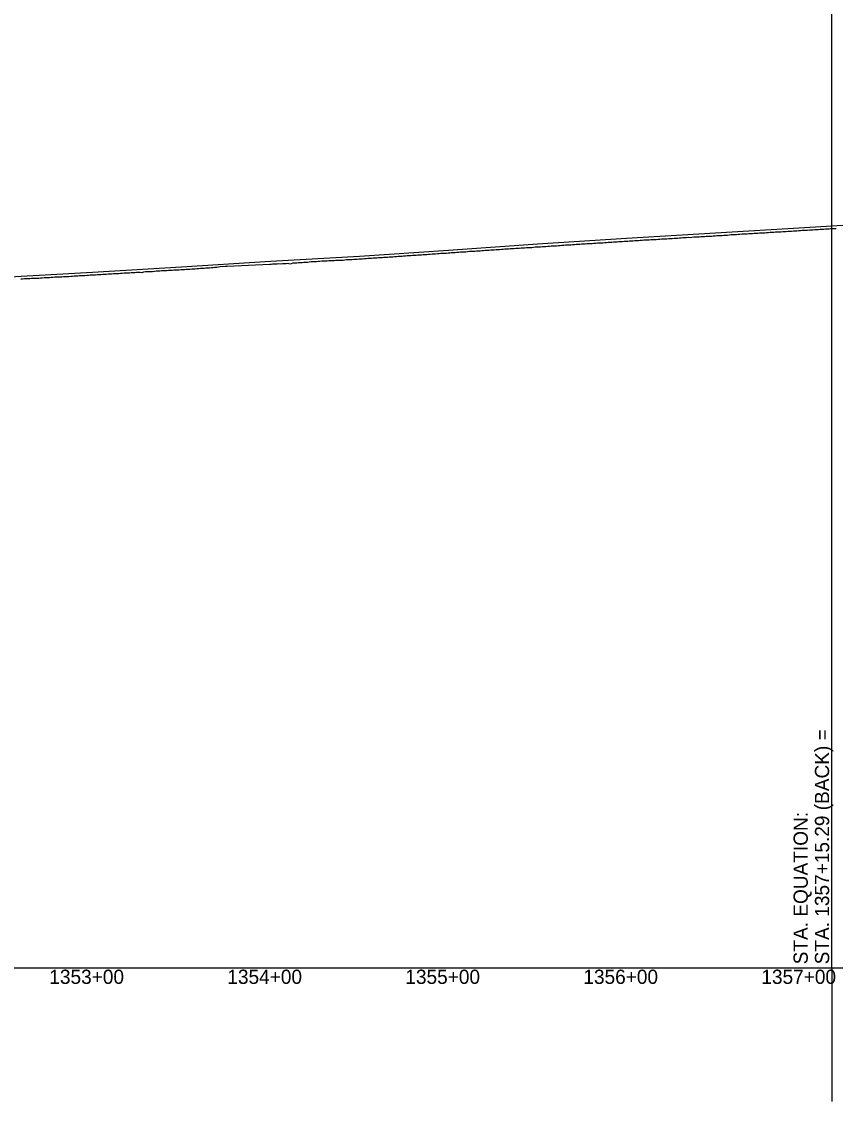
# Model space of a CAD drawing. Extents: x -3793 to 50787, y -1075 to 6138.
# Drawn here: x 22581 to 23038, y 2925 to 3532 of the extents above; entities that cross this region are included whole.
import ezdxf

# ---------------------------------------------------------------- set-up
doc = ezdxf.new("R2010")
doc.units = 0
for name, color, linetype in [('RD_DDB_Profile_EX', 7, 'Continuous'), ('RD_DDB_Profile_PR', 7, 'Continuous'), ('RD_DDB_StaTX', 7, 'Continuous'), ('RD_GPK_Profile_Cell', 7, 'Continuous'), ('RD_Sketch10', 7, 'Continuous')]:
    doc.layers.add(name, color=color, linetype=linetype)

msp = doc.modelspace()

# ---------------------------------------------------------------- linework, layer by layer
at = {"layer": 'RD_DDB_Profile_EX'}
for points in [[(22985.129154, 3412.244445), (22986.128732, 3412.26692), (22987.128107, 3412.301845), (22988.126642, 3412.387165), (22989.13323, 3412.443395), (22990.126389, 3412.49423), (22991.13194, 3412.53091), (22992.125354, 3412.58881), (22993.124067, 3412.630085), (22994.129783, 3412.716275), (22995.12416, 3412.78), (22996.129878, 3412.822675), (22997.128834, 3412.877495), (22998.129171, 3412.929505), (22999.127882, 3413.01407), (23000.129282, 3413.129385), (23001.128175, 3413.170115), (23002.126246, 3413.23105), (23003.13318, 3413.243425), (23004.132063, 3413.340965), (23005.132044, 3413.41146), (23006.13788, 3413.41706), (23007.135908, 3413.4079), (23008.135925, 3413.541355), (23009.129666, 3413.61908), (23010.135648, 3413.667535), (23011.135852, 3413.714795), (23012.13403, 3413.79067), (23013.139972, 3413.83173), (23014.140199, 3413.908005), (23015.139259, 3413.955035), (23016.139546, 3414.044775), (23017.144689, 3414.093295), (23018.143911, 3414.147525), (23019.14438, 3414.28672), (23020.150412, 3414.292545), (23021.149634, 3414.339225), (23022.149156, 3414.428695), (23023.148382, 3414.46721), (23024.154363, 3414.57328), (23025.154987, 3414.619965), (23026.149143, 3414.66909), (23027.155179, 3414.725235), (23028.154805, 3414.81414), (23029.154117, 3414.86055), (23030.160105, 3414.899785), (23031.1608, 3414.92241), (23032.161666, 3415.022885), (23033.155874, 3415.08072), (23034.162168, 3415.17078), (23035.156384, 3415.21117), (23035.652224, 3415.259485)], [(23035.652224, 3415.259485), (23036.162339, 3415.300215), (23037.157988, 3415.3496), (23038.163937, 3415.37409)], [(22885.139583, 3405.988915), (22886.135217, 3406.0437), (22887.136972, 3406.143715), (22888.139568, 3406.136625), (22889.141483, 3406.213), (22890.137287, 3406.30432), (22891.139193, 3406.360775), (22892.141934, 3406.453335), (22893.144675, 3406.49585), (22894.141223, 3406.55477), (22895.14288, 3406.653885), (22896.139454, 3406.705975), (22897.136994, 3406.72069), (22898.139072, 3406.850115), (22899.136609, 3406.901595), (22900.13332, 3406.910015), (22901.136223, 3406.9656), (22902.132935, 3407.11082), (22903.135838, 3407.109815), (22904.132563, 3407.218095), (22905.130237, 3407.26918), (22906.132504, 3407.281235), (22907.130177, 3407.332245), (22908.133248, 3407.381055), (22909.137105, 3407.439985), (22910.134768, 3407.57824), (22911.137045, 3407.627335), (22912.134722, 3407.684725), (22913.131756, 3407.72946), (22914.134992, 3407.827925), (22915.132025, 3407.83535), (22916.135261, 3407.921095), (22917.132295, 3408.00953), (22918.130113, 3408.054055), (22919.132564, 3408.12177), (22920.130398, 3408.216195), (22921.133014, 3408.258185), (22922.131004, 3408.3087), (22923.1282, 3408.35959), (22924.130814, 3408.395115), (22925.128014, 3408.483315), (22926.126229, 3408.534545), (22927.135846, 3408.62229), (22928.133064, 3408.66045), (22929.136069, 3408.70266), (22930.133439, 3408.85323), (22931.130808, 3408.84114), (22932.134597, 3408.882785), (22933.131966, 3408.97067), (22934.129335, 3409.05309), (22935.12772, 3409.097535), (22936.1251, 3409.14178), (22937.135055, 3409.18439), (22938.13259, 3409.24731), (22939.13036, 3409.385525), (22940.127895, 3409.429475), (22941.130822, 3409.47042), (22942.129381, 3409.54001), (22943.126916, 3409.55847), (22944.131486, 3409.67933), (22945.135595, 3409.726505), (22946.133295, 3409.73277), (22947.130996, 3409.80822), (22948.128934, 3409.902305), (22949.132012, 3409.949615), (22950.129713, 3409.98657), (22951.128453, 3410.10607), (22952.133174, 3410.16369), (22953.136399, 3410.21739), (22954.134263, 3410.30392), (22955.13318, 3410.34715), (22956.131046, 3410.327035), (22957.128911, 3410.456835), (22958.132375, 3410.54387), (22959.137222, 3410.58817), (22960.1351, 3410.624415), (22961.134198, 3410.70041), (22962.137556, 3410.740445), (22963.135583, 3410.789675), (22964.134706, 3410.83912), (22965.139693, 3410.92613), (22966.132398, 3410.98474), (22967.137654, 3411.04265), (22968.135696, 3411.07171), (22969.128558, 3411.15996), (22970.134806, 3411.250405), (22971.133002, 3411.335965), (22972.132027, 3411.37609), (22973.131284, 3411.38172), (22974.131124, 3411.44776), (22975.130374, 3411.533755), (22976.135583, 3411.61435), (22977.127785, 3411.629105), (22978.134203, 3411.742225), (22979.1272, 3411.83694), (22980.125568, 3411.89191), (22981.131985, 3411.948535), (22982.124181, 3411.98715), (22983.129559, 3412.04997), (22984.12898, 3412.148705), (22985.129154, 3412.244445)], [(22785.158911, 3399.191085), (22786.157781, 3399.283185), (22787.156651, 3399.332095), (22788.155522, 3399.42411), (22789.154392, 3399.466065), (22790.153263, 3399.51492), (22791.161035, 3399.61531), (22792.154672, 3399.70348), (22793.153689, 3399.75877), (22794.154384, 3399.819065), (22795.148133, 3399.891105), (22796.1541, 3400.020865), (22797.147844, 3400.05894), (22798.154907, 3400.129715), (22799.14864, 3400.18801), (22800.153819, 3400.23864), (22801.147691, 3400.296455), (22802.14793, 3400.34485), (22803.148762, 3400.44098), (22804.147109, 3400.48954), (22805.149017, 3400.586055), (22806.14818, 3400.627445), (22807.149018, 3400.680455), (22808.148449, 3400.705585), (22809.149431, 3400.894835), (22810.148735, 3400.949115), (22811.14972, 3401.04498), (22812.14396, 3401.096465), (22813.143272, 3401.144135), (22814.14425, 3401.20961), (22815.144613, 3401.30109), (22816.144804, 3401.353925), (22817.144257, 3401.39471), (22818.145383, 3401.50328), (22819.145889, 3401.500855), (22820.146213, 3401.603335), (22821.145664, 3401.6441), (22822.140852, 3401.73817), (22823.141965, 3401.833815), (22824.142307, 3401.892895), (22825.142955, 3401.93341), (22826.144219, 3402.03518), (22827.145487, 3402.099795), (22828.138964, 3402.175835), (22829.141257, 3402.21489), (22830.140877, 3402.255425), (22831.142141, 3402.376265), (22832.143663, 3402.497405), (22833.138066, 3402.52801), (22834.13948, 3402.57288), (22835.139254, 3402.645135), (22836.140907, 3402.677745), (22837.142322, 3402.76629), (22838.136724, 3402.83485), (22839.139147, 3402.89251), (22840.132783, 3402.948785), (22841.140748, 3403.08442), (22842.141532, 3403.13561), (22843.1371, 3403.178755), (22844.137882, 3403.229985), (22845.139679, 3403.2752), (22846.139621, 3403.32143), (22847.141418, 3403.41662), (22848.135207, 3403.466205), (22849.137934, 3403.56691), (22850.138875, 3403.624085), (22851.134591, 3403.679435), (22852.140919, 3403.790115), (22853.13587, 3403.852385), (22854.137583, 3403.902765), (22855.13953, 3403.9974), (22856.133474, 3404.046695), (22857.141754, 3404.0943), (22858.142829, 3404.1819), (22859.13874, 3404.28708), (22860.13981, 3404.33753), (22861.141915, 3404.38178), (22862.136796, 3404.430275), (22863.138899, 3404.51808), (22864.139984, 3404.5621), (22865.14304, 3404.65556), (22866.137283, 3404.71688), (22867.140344, 3404.716775), (22868.136177, 3404.85185), (22869.138437, 3404.939375), (22870.133481, 3404.981105), (22871.135739, 3405.03143), (22872.136982, 3405.08149), (22873.140198, 3405.143895), (22874.134608, 3405.19865), (22875.137835, 3405.278685), (22876.139211, 3405.38492), (22877.14163, 3405.441385), (22878.136854, 3405.489235), (22879.139274, 3405.539185), (22880.140652, 3405.602075), (22881.143232, 3405.645085), (22882.138866, 3405.7366), (22883.14062, 3405.79328), (22884.13782, 3405.895505), (22885.139583, 3405.988915)], [(22664.174539, 3391.862995), (22665.175978, 3391.90248), (22666.177984, 3391.99655), (22667.179416, 3392.03584), (22668.174677, 3392.07833), (22669.171458, 3392.140705), (22670.173481, 3392.20769), (22671.168735, 3392.24278), (22672.171983, 3392.29485), (22673.175078, 3392.380855), (22674.170462, 3392.458255), (22675.172638, 3392.502465), (22676.174824, 3392.611545), (22677.170204, 3392.718765), (22678.172398, 3392.692435), (22679.170247, 3392.87448), (22680.165635, 3392.903275), (22681.167978, 3393.01154), (22682.170329, 3393.01974), (22683.165832, 3393.040385), (22684.169069, 3393.1266), (22685.171425, 3393.29208), (22686.166926, 3393.291505), (22687.170432, 3393.42144), (22688.165946, 3393.420775), (22689.168439, 3393.592965), (22690.166544, 3393.660745), (22691.162174, 3393.788405), (22692.164676, 3393.945745), (22694.868305, 3394.068425), (22696.064485, 3394.125785), (22704.06376, 3394.50618), (22712.063035, 3394.88338), (22716.183075, 3395.07601), (22720.062311, 3395.30364), (22720.756721, 3395.33656), (22721.614616, 3395.37831), (22722.471316, 3395.42), (22723.314161, 3395.46266), (22724.16913, 3395.504265), (22725.16526, 3395.557085), (22726.168229, 3395.513775), (22727.171193, 3395.555405), (22728.167329, 3395.595275), (22729.170407, 3395.68227), (22730.174407, 3395.81533), (22731.170655, 3395.49807), (22732.173713, 3395.68489), (22733.171668, 3395.97428), (22734.169175, 3396.03721), (22735.17318, 3396.08545), (22736.176243, 3396.17629), (22737.172627, 3396.230935), (22738.175786, 3396.253385), (22739.178936, 3396.32608), (22740.17531, 3396.42335), (22741.174374, 3396.467125), (22742.174153, 3396.55709), (22743.173944, 3396.67899), (22744.166935, 3396.714135), (22745.171972, 3396.724145), (22746.165059, 3396.827575), (22747.165888, 3396.92461), (22748.165811, 3396.979725), (22749.160001, 3397.076365), (22750.165105, 3397.071685), (22751.158101, 3397.13252), (22752.158864, 3397.2097), (22753.151947, 3397.24976), (22754.151971, 3397.31224), (22755.157281, 3397.401365), (22756.150337, 3397.411925), (22757.150383, 3397.48061), (22758.149494, 3397.555015), (22759.147824, 3397.5364), (22760.146166, 3397.58059), (22761.149934, 3397.596245), (22762.148399, 3397.726985), (22763.146864, 3397.80294), (22764.153128, 3397.84169), (22765.152627, 3397.90495), (22766.151092, 3397.924305), (22767.149556, 3398.05005), (22768.148033, 3398.093705), (22769.151934, 3398.14031), (22770.151326, 3398.233035), (22771.149926, 3398.289245), (22772.148526, 3398.351995), (22773.147127, 3398.44517), (22774.152729, 3398.503065), (22775.151328, 3398.55278), (22776.14994, 3398.59594), (22777.154752, 3398.678535), (22778.154555, 3398.764815), (22779.153292, 3398.81405), (22780.152029, 3398.863285), (22781.150766, 3398.99595), (22782.149503, 3399.045275), (22783.148241, 3399.101325), (22784.154777, 3399.108495), (22785.158911, 3399.191085)], [(22580.176307, 3386.96658), (22581.176051, 3387.03092), (22582.173351, 3387.121225), (22583.174234, 3387.121665), (22584.173113, 3387.1651), (22585.172978, 3387.25084), (22586.173102, 3387.31558), (22587.172968, 3387.35845), (22588.177222, 3387.399455), (22589.178231, 3387.44248), (22590.177218, 3387.49283), (22591.177082, 3387.59279), (22592.171953, 3387.64564), (22593.171073, 3387.73862), (22594.171059, 3387.745315), (22595.172896, 3387.749245), (22596.172882, 3387.835025), (22597.172016, 3387.92118), (22598.172001, 3388.020785), (22599.166956, 3388.080545), (22600.173851, 3388.09528), (22601.173118, 3388.103975), (22602.169017, 3388.149525), (22603.168292, 3388.19237), (22604.168398, 3388.30511), (22605.168757, 3388.35501), (22606.170473, 3388.35876), (22607.169756, 3388.408385), (22608.170947, 3388.514525), (22609.165042, 3388.553245), (22610.16445, 3388.679225), (22611.165749, 3388.685085), (22612.172079, 3388.735915), (22613.167, 3388.830755), (22614.167475, 3388.92364), (22615.167701, 3388.929205), (22616.161812, 3388.9811), (22617.170159, 3389.081435), (22618.169691, 3389.13705), (22619.170034, 3389.18565), (22620.165325, 3389.230765), (22621.165675, 3389.27264), (22622.166025, 3389.334615), (22623.167993, 3389.37395), (22624.168353, 3389.45904), (22625.168825, 3389.51383), (22626.163993, 3389.591595), (22627.164471, 3389.68313), (22628.171858, 3389.732875), (22629.167032, 3389.760715), (22630.167508, 3389.809185), (22631.169593, 3389.91794), (22632.17008, 3389.97323), (22633.165379, 3390.016825), (22634.17289, 3390.059515), (22635.16819, 3390.10313), (22636.168795, 3390.16493), (22637.164099, 3390.25848), (22638.171603, 3390.314805), (22639.166909, 3390.32204), (22640.162223, 3390.379225), (22641.169858, 3390.471615), (22642.166137, 3390.521375), (22643.166891, 3390.612415), (22644.169206, 3390.670685), (22645.169957, 3390.754715), (22646.165403, 3390.811785), (22647.173022, 3390.69597), (22648.168484, 3390.66002), (22649.169374, 3391.008625), (22650.171812, 3391.052655), (22651.1727, 3391.10729), (22652.168297, 3391.171375), (22653.174873, 3391.184515), (22654.170476, 3391.234335), (22655.171357, 3391.31768), (22656.166986, 3391.445545), (22657.174814, 3391.494045), (22658.17057, 3391.55088), (22659.171591, 3391.67571), (22660.174148, 3391.684), (22661.175166, 3391.73105), (22662.170947, 3391.730475), (22663.178735, 3391.813655), (22664.174539, 3391.862995)]]:
    msp.add_lwpolyline(points, dxfattribs=at)
at = {"layer": 'RD_DDB_Profile_PR'}
for points in [[(23035.66, 3416.824774), (23075.9, 3419.252), (23125.9, 3422.747), (23175.9, 3426.709), (23225.9, 3430.136), (23275.9, 3433.627), (23325.9, 3437.1435), (23375.9, 3440.8465), (23425.9, 3444.518), (23475.9, 3448.013)], [(22570.37, 3388.0365), (22620.37, 3390.839), (22670.37, 3393.8145), (22720.37, 3396.918), (22770.37, 3399.845), (22820.37, 3403.2125), (22870.37, 3406.593), (22920.37, 3409.826), (22970.37, 3412.87), (23020.37, 3415.9025), (23035.66, 3416.824774)]]:
    msp.add_lwpolyline(points, dxfattribs=at)
at = {"layer": 'RD_GPK_Profile_Cell'}
msp.add_line((1000, 3000), (46549.603806, 3000), dxfattribs=at)
at = {"layer": 'RD_Sketch10'}
for q in [(23035.69, 4138.027692), (23035.69, 2925)]:
    msp.add_line((23035.69, 3000), q, dxfattribs=at)

# ---------------------------------------------------------------- texts
at = {"layer": 'RD_DDB_StaTX'}
for s, p in [('1353+00', (22596.161484, 2991)), ('1353+00', (22596.165471, 2991)), ('1354+00', (22696.161484, 2991)), ('1354+00', (22696.165471, 2991)), ('1355+00', (22796.161484, 2991)), ('1355+00', (22796.165471, 2991)), ('1356+00', (22896.161484, 2991)), ('1356+00', (22896.165471, 2991)), ('1357+00', (22996.161484, 2991)), ('1357+00', (22996.165471, 2991))]:
    msp.add_text(s, height=8, dxfattribs=at).set_placement(p)
at = {"layer": 'RD_Sketch10'}
for s, p in [('STA. 1357+15.29 (BACK) =', (23034.242854, 3001.994735)), ('STA. EQUATION:', (23022.242854, 3001.994735))]:
    msp.add_text(s, height=8, rotation=90, dxfattribs=at).set_placement(p)

doc.saveas('drawing.dxf')
